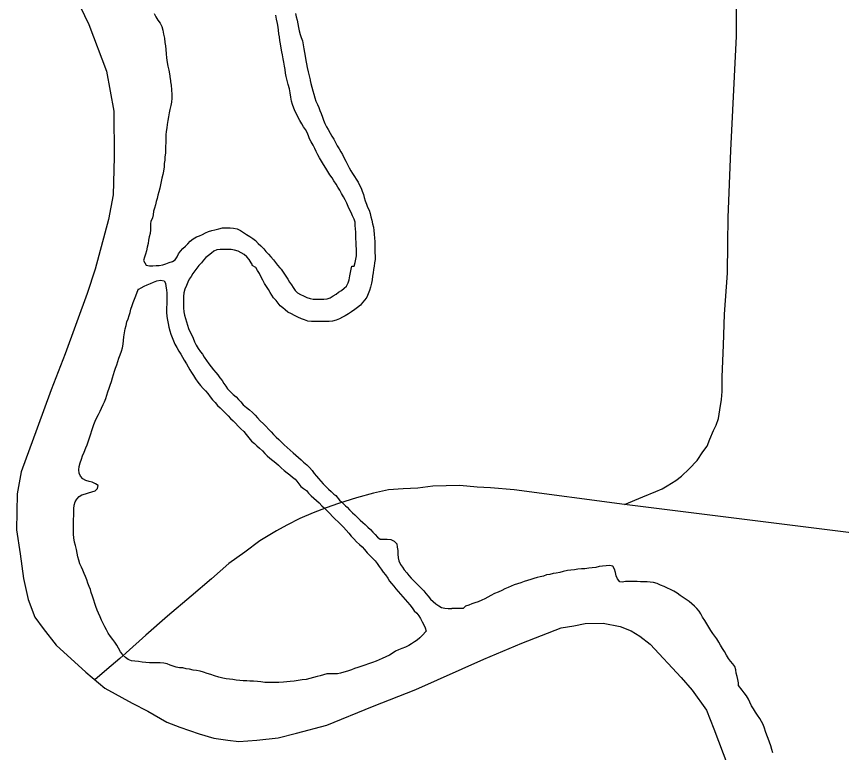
# Model space of a CAD drawing. Extents: x 2290055 to 2389491, y 66597 to 237875.
# Drawn here: x 2305511 to 2309367, y 186861 to 190299 of the extents above; entities that cross this region are included whole.
import ezdxf

# ---------------------------------------------------------------- set-up
doc = ezdxf.new("R2010")
doc.units = 0
for name, color, linetype in [('Exist Boundary Political CountyLine', 7, 'Continuous'), ('Exist Hydrographic River Shore', 7, 'Continuous'), ('Exist Railroad Mainline', 7, 'Continuous')]:
    doc.layers.add(name, color=color, linetype=linetype)

msp = doc.modelspace()

# ---------------------------------------------------------------- linework, layer by layer
at = {"layer": 'Exist Boundary Political CountyLine'}
for points in [[(2305808, 190346.7), (2305849.3, 190262.3), (2305932, 190043.5), (2305965.5, 189856.8), (2305967.9, 189642.8), (2305962.9, 189466.5), (2305941.5, 189351.7), (2305878.7, 189119.1), (2305841.1, 189005.6), (2305738.3, 188723.4), (2305673, 188554.8), (2305608, 188376.1), (2305532, 188173.1), (2305514.1, 188070.3), (2305510.8, 187902.1), (2305527.3, 187788.8), (2305543.8, 187673.4), (2305565.7, 187576.2), (2305597, 187493.4), (2305635.1, 187440.9), (2305696.2, 187363.3), (2305835.3, 187236.8), (2305924.2, 187162.3), (2306051.1, 187091.3), (2306124.6, 187054.2), (2306212.7, 187003.7), (2306273.6, 186980.1), (2306364.9, 186947.7), (2306433.7, 186928.4), (2306498.1, 186919)], [(2306498.1, 186919), (2306550.4, 186913), (2306634.2, 186918.4), (2306733.8, 186930.3), (2306819, 186951.7), (2306961.5, 186989.4), (2307174.2, 187075.8), (2307377.1, 187155.9), (2307695.6, 187296.6), (2307872.7, 187371.6), (2308056, 187442.9), (2308115.6, 187453.3), (2308169.2, 187463.4), (2308253.2, 187464.7), (2308331.8, 187449.8), (2308384.6, 187429.9), (2308423.6, 187405.4), (2308473.1, 187367.4), (2308617.4, 187211.1), (2308669.7, 187153.1), (2308735.5, 187059.7), (2308771, 186971.1), (2308835.8, 186799.6)]]:
    msp.add_lwpolyline(points, dxfattribs=at)
at = {"layer": 'Exist Hydrographic River Shore'}
for points in [[(2306154.7, 190314), (2306161.7, 190297.2), (2306172, 190282.4), (2306182.2, 190267.6), (2306189.7, 190252), (2306194.5, 190235), (2306198.5, 190217), (2306202.2, 190198.2), (2306204.7, 190178.6), (2306206.7, 190162.6), (2306208.2, 190145.6), (2306209.7, 190125.2), (2306211.5, 190105.8), (2306214.7, 190084.8), (2306218.5, 190067.2), (2306223, 190048.8), (2306226.2, 190031.4), (2306229, 190009), (2306230.2, 190000), (2306231, 189993.8), (2306233, 189978.4), (2306235.5, 189956.8), (2306237.2, 189935.4), (2306237.2, 189917.6), (2306235.2, 189899.4), (2306232.2, 189883), (2306228.2, 189865.2), (2306224.5, 189849), (2306221, 189830.6), (2306218.2, 189813.4), (2306215, 189794.8), (2306212.7, 189778.6), (2306210.7, 189761.8), (2306209.5, 189746.8), (2306208.7, 189725.6), (2306208.2, 189709.6), (2306207.7, 189694), (2306207.5, 189676.2), (2306206.5, 189660.8), (2306204.7, 189643.6), (2306203.5, 189628.4), (2306201.7, 189612.2), (2306200.5, 189597.2), (2306197.2, 189577.2), (2306194.5, 189562), (2306190.7, 189544.4), (2306187.5, 189528.2), (2306184.5, 189512.8), (2306180.5, 189496.8), (2306175.5, 189479.8), (2306171, 189465.4)], [(2306790.5, 189942.2), (2306786.5, 189962), (2306781, 189981.8), (2306775.7, 190000), (2306771.5, 190019.6), (2306768.5, 190034.6), (2306766, 190051.8), (2306763.5, 190068), (2306760.5, 190086.2), (2306757.5, 190102.4), (2306754.2, 190119.8), (2306750.5, 190134.8), (2306747.5, 190150.8), (2306744.2, 190171.4), (2306742, 190187), (2306739.5, 190204.2), (2306737.2, 190219), (2306735.2, 190235.2), (2306733.2, 190250.2), (2306730.5, 190266.8), (2306726.5, 190286.6), (2306722.5, 190306)], [(2306814.2, 190312.8), (2306818.5, 190297.6), (2306822, 190282.2), (2306825.5, 190265), (2306828.5, 190248.4), (2306831.5, 190232.8), (2306837, 190215.4), (2306841.5, 190200.6), (2306847, 190186.4), (2306851.2, 190167.6), (2306854.5, 190148.2), (2306857.2, 190130.8), (2306860.2, 190114.2), (2306863.7, 190093.8), (2306866.5, 190078.8), (2306869.5, 190061.8), (2306874.2, 190041.4), (2306878.5, 190022.4), (2306882.7, 190003.8), (2306883.5, 190000), (2306886.7, 189985.8), (2306891, 189969.4), (2306896, 189952.6), (2306900.7, 189936.8), (2306905.5, 189919.4), (2306909.7, 189904.6), (2306917, 189888.6), (2306923.2, 189874.8)], [(2306572, 189290.4), (2306586.2, 189280.6), (2306601.5, 189271.2), (2306615.5, 189262.4), (2306627.2, 189252.4), (2306640.5, 189239.4), (2306652.5, 189227.8), (2306666.2, 189214.8), (2306676.7, 189202), (2306688.5, 189189.2), (2306700, 189176.2), (2306711.5, 189163.4), (2306721, 189150.8), (2306730.7, 189137.4), (2306741, 189126), (2306748.5, 189119), (2306778.5, 189071.8), (2306786.5, 189058.8), (2306795.5, 189045.4), (2306804.5, 189033.2), (2306813.5, 189020), (2306824.2, 189009), (2306838.2, 189000.4), (2306853, 188993.8), (2306867.5, 188987.4), (2306883.2, 188981.6), (2306898.2, 188979.6), (2306915.7, 188979.2), (2306931, 188979), (2306947.5, 188978.8), (2306962.7, 188980.6), (2306977.5, 188985.6), (2306990.7, 188994.4), (2307004.5, 189001.8), (2307016.5, 189011.2), (2307029.7, 189019.8), (2307041.7, 189029.8), (2307053.2, 189040.2), (2307061.5, 189054.6), (2307065, 189070), (2307068.7, 189087.2), (2307072.5, 189103), (2307074.5, 189118.8), (2307078, 189133.6), (2307088.5, 189133.8), (2307093.2, 189150), (2307097.5, 189166), (2307099.7, 189181), (2307099.5, 189197.8), (2307099.5, 189213), (2307099.2, 189229), (2307098.5, 189245.2), (2307097.2, 189261), (2307096.5, 189277), (2307096.5, 189292.2), (2307096, 189307.4), (2307094, 189323), (2307093, 189338.8), (2307088.5, 189353.2), (2307081.2, 189368.8), (2307075.5, 189383.6), (2307067.5, 189398.4), (2307061.2, 189412.2), (2307054.5, 189427.8), (2307047, 189443.6), (2307039, 189457.2), (2307030.5, 189472.8), (2307021.7, 189488.8), (2307013.5, 189501.6), (2307004.5, 189516), (2306994.7, 189531.2), (2306985.7, 189545), (2306976, 189560), (2306965.7, 189575.6), (2306956.2, 189591.4), (2306946.5, 189607.6), (2306937, 189623.2), (2306927.7, 189638.6), (2306919.2, 189653.6), (2306912, 189669.2), (2306905.5, 189683.4), (2306898, 189699), (2306888.5, 189713.8), (2306880.2, 189728), (2306875, 189742.6), (2306869, 189757.4), (2306861.5, 189772), (2306853, 189784.4), (2306843.7, 189798.6), (2306834.7, 189813), (2306826.7, 189827.8), (2306820.7, 189842.2), (2306814, 189856.2), (2306807, 189872), (2306800.5, 189889), (2306796.2, 189904.4), (2306793, 189922.4), (2306790.5, 189942.2)], [(2306923.2, 189874.8), (2306929, 189861), (2306934.7, 189846.2), (2306940.5, 189829.8), (2306945.2, 189814.8), (2306952.2, 189799.6), (2306959.5, 189784), (2306967, 189770.8), (2306976.5, 189755.2), (2306985, 189741), (2306993.5, 189726.2), (2307001.5, 189710.8), (2307010, 189695.8), (2307018.2, 189682), (2307026.5, 189667.8), (2307034, 189654), (2307042.5, 189637.4), (2307049.5, 189623.2), (2307057.5, 189608), (2307065.7, 189592.4), (2307073.2, 189579), (2307081.5, 189565.8), (2307090.2, 189552), (2307098, 189538.8), (2307107, 189525.8), (2307113.5, 189511.6), (2307121.2, 189497.8), (2307127, 189483.2), (2307132, 189468.2), (2307136.5, 189454), (2307141.2, 189439), (2307146.2, 189423.4), (2307151.5, 189408.2), (2307159.2, 189394.2), (2307163.5, 189378.8), (2307167, 189363.2), (2307171.2, 189348), (2307175, 189331.6), (2307179, 189315.6), (2307181.5, 189300.2), (2307183, 189282.6), (2307184.7, 189264), (2307185.5, 189248.4), (2307185.7, 189231.6), (2307186, 189214.4), (2307186.2, 189197.4), (2307186.5, 189180.6), (2307186.7, 189164.8), (2307183.5, 189149), (2307182.5, 189133.8), (2307179.7, 189117.4), (2307177.5, 189101.8), (2307174.7, 189086), (2307173, 189068.8), (2307170.5, 189053.2), (2307165.7, 189035.4), (2307160.7, 189019.8), (2307155.2, 189004.4), (2307147.7, 188988.2), (2307139, 188976), (2307128.5, 188962.8), (2307118.5, 188951.4), (2307104.5, 188940), (2307091.7, 188930), (2307076.5, 188919.8), (2307063, 188910.4), (2307047.5, 188901.2), (2307034.2, 188894.4), (2307020.5, 188887.8), (2307004.7, 188880.6), (2306987.2, 188876), (2306971.5, 188874.2), (2306954.5, 188874.2), (2306939, 188874.4), (2306922.2, 188874.6), (2306906, 188874.8), (2306889.2, 188875), (2306873.2, 188876.8), (2306857.5, 188882.4), (2306842.5, 188887.4), (2306825.5, 188894.4), (2306810.7, 188902.6), (2306795.7, 188911), (2306779.5, 188918.8), (2306766.7, 188928.8), (2306755.5, 188938.6), (2306743.7, 188948.4), (2306733.7, 188959.8), (2306724.7, 188973.4), (2306712.7, 188984.6), (2306704, 188997), (2306696.5, 189010.4), (2306688, 189024.8), (2306679.5, 189037.6), (2306670.7, 189052.6), (2306662.5, 189068.2), (2306653.5, 189085), (2306646.5, 189098.4), (2306637.5, 189112.8)], [(2306171, 189465.4), (2306167.5, 189449.6), (2306163.5, 189435), (2306160.5, 189419.2), (2306156.5, 189404), (2306151.7, 189389.8), (2306149, 189373.4), (2306146.2, 189358.6), (2306138.7, 189342.4), (2306137.5, 189332.8), (2306137.2, 189317.6), (2306137, 189302.2), (2306135, 189286.2), (2306131.5, 189270.6), (2306128.2, 189254.4), (2306125.5, 189239.2), (2306121.7, 189221.4), (2306118.5, 189205.4), (2306113.7, 189189.8), (2306109, 189175)], [(2306109, 189175), (2306103.7, 189159.8), (2306117, 189137.2), (2306132.5, 189135.4), (2306147.7, 189135.2), (2306163, 189135.8), (2306178.2, 189137), (2306194.5, 189140), (2306209, 189144.6), (2306225, 189149.8), (2306240.7, 189154.2), (2306252.7, 189163.4), (2306261.5, 189176.2), (2306268.2, 189190.8), (2306278, 189203.4), (2306288.5, 189215.2), (2306300, 189226.4), (2306311.5, 189237.8), (2306322.7, 189250.4), (2306336.5, 189260.8), (2306351.5, 189269.4), (2306366.2, 189275.2), (2306380.5, 189281.2), (2306394, 189288.4), (2306407.7, 189294.4), (2306423.2, 189299), (2306438, 189303), (2306456.5, 189308), (2306474, 189311.6), (2306491.2, 189312.2), (2306509, 189312.2), (2306525, 189310.8), (2306541.7, 189307.4), (2306557, 189300.4), (2306572, 189290.4)], [(2306637.5, 189112.8), (2306628.7, 189126.6), (2306611.7, 189136.4), (2306613.5, 189138.8), (2306607.5, 189149), (2306598.5, 189163.8), (2306586.7, 189177), (2306574.2, 189187.2), (2306560.7, 189195.6), (2306547.2, 189202.6), (2306530.5, 189208.2), (2306514.2, 189211.4), (2306497.2, 189211.4), (2306481, 189211.2), (2306463, 189211), (2306447.5, 189209.6), (2306433.5, 189202.6), (2306421.5, 189193.4), (2306407.5, 189183.2), (2306395.5, 189173), (2306385.2, 189160.8), (2306376, 189149), (2306363.5, 189136.4), (2306353.5, 189124.4), (2306344.5, 189111.8), (2306335.7, 189099), (2306327.5, 189085.2), (2306318, 189071.8), (2306311.5, 189058), (2306305.2, 189043), (2306298.2, 189026), (2306292.5, 189008.6), (2306291.5, 188991.8), (2306291.2, 188972.8), (2306291, 188955.6), (2306291, 188937.8), (2306292.2, 188920.4), (2306295.7, 188904.8), (2306301, 188888.8), (2306306, 188872.8), (2306310.7, 188857.2), (2306315.2, 188842.4), (2306323, 188824.6), (2306330, 188810.4), (2306336.5, 188796.8), (2306343.2, 188780.2), (2306351, 188764.2), (2306360.5, 188748.4), (2306370.7, 188733.4), (2306380, 188721.4), (2306388.7, 188708.6), (2306399.2, 188692.8), (2306409.7, 188676.8), (2306420.5, 188662.6), (2306432, 188648.2)], [(2306080.5, 189026.6), (2306082, 189025.2), (2306093.5, 189031.2), (2306107, 189039.8), (2306122.2, 189046.4), (2306136.5, 189052.2), (2306150.7, 189058.2), (2306166.5, 189064), (2306183.7, 189067.2), (2306200.5, 189065.2), (2306206.5, 189053.8), (2306209.5, 189039), (2306212.5, 189022.4), (2306212.7, 189006.8), (2306213, 188989.4), (2306213, 188974.2), (2306212.7, 188957), (2306212.5, 188938.2), (2306212.5, 188918.8), (2306213.7, 188898.2), (2306216, 188881.2), (2306219.2, 188865), (2306223.5, 188847.6), (2306227.5, 188831.8), (2306232.2, 188815.4), (2306238, 188799.2), (2306244.5, 188784.2), (2306251.5, 188768.8), (2306260, 188752.6), (2306269.5, 188736.8), (2306278.5, 188722), (2306286.2, 188708.8), (2306294.5, 188694), (2306304.7, 188676.8), (2306312.5, 188663.2), (2306320.5, 188649.4), (2306329, 188636), (2306337.5, 188622.8), (2306347.7, 188606.2), (2306358.2, 188591), (2306370.5, 188575.8), (2306383.5, 188561.8), (2306394.7, 188550.4), (2306405.5, 188537.6), (2306416.2, 188523), (2306427, 188508.8), (2306438.7, 188495.6), (2306451, 188483), (2306462.7, 188470.8), (2306474.7, 188458.6), (2306487, 188446.4), (2306499.5, 188434), (2306511.5, 188422.2), (2306523.2, 188411), (2306534.2, 188400.2), (2306547.2, 188386.4), (2306560, 188374), (2306573.5, 188360.4), (2306585, 188346.2), (2306596.2, 188330.6), (2306609.2, 188315.8), (2306622.5, 188304.4), (2306634.5, 188293.6), (2306646.5, 188282.4), (2306660, 188270), (2306671.5, 188258.6), (2306682.7, 188247.4), (2306695.2, 188236.6), (2306709.5, 188225.2), (2306722.7, 188214.6), (2306735.5, 188203), (2306748.5, 188191), (2306762, 188179), (2306776.5, 188168.4), (2306788.5, 188158), (2306801, 188148.2), (2306813.2, 188138), (2306821, 188128), (2306830.2, 188116), (2306840, 188104.4), (2306852.7, 188094.2), (2306865.7, 188084.4), (2306875.7, 188073.2), (2306888.2, 188060.2), (2306901, 188049.4)], [(2305876.5, 187558), (2305871.5, 187573.4), (2305866, 187591), (2305860.5, 187608.6), (2305856, 187623.4), (2305850.5, 187637.4), (2305844.5, 187652), (2305839.7, 187667.4), (2305833.5, 187683), (2305827.7, 187697.2), (2305821, 187713.6), (2305814.2, 187727.6), (2305807.2, 187742.6), (2305801.5, 187760), (2305797.7, 187775.2), (2305794, 187792.4), (2305790.5, 187809), (2305786.5, 187827.6), (2305782.5, 187844.4), (2305779, 187863.6), (2305777.2, 187881.8), (2305776.7, 187899), (2305777, 187919.2), (2305777.2, 187934.2), (2305777.7, 187949.8), (2305778.7, 187968.2), (2305779.2, 187984.8), (2305779.5, 188000.2), (2305781, 188016.4), (2305784.2, 188031.6), (2305793.2, 188044.4), (2305803.2, 188057), (2305816.7, 188064.6), (2305833, 188070.2), (2305847.5, 188074), (2305862.5, 188078.2), (2305879, 188084.2), (2305890, 188094.6), (2305892.5, 188108.2), (2305880.2, 188116.8), (2305865.2, 188123.4), (2305850.5, 188127.6), (2305834.2, 188131.2), (2305820.5, 188139), (2305810, 188151.8), (2305803, 188166), (2305802.2, 188181.2), (2305804.2, 188197.2), (2305808.5, 188214.8), (2305814.2, 188231.8), (2305819.5, 188247.2), (2305826.7, 188264.2), (2305835, 188283.8), (2305840.5, 188297.8), (2305845.5, 188313.2), (2305851.5, 188331.2), (2305858.5, 188349.2), (2305863.5, 188364.8), (2305868, 188379.2), (2305872, 188394.2), (2305878, 188409.8), (2305886.7, 188426.6), (2305894, 188440.6), (2305901.2, 188455.4), (2305908, 188470.4), (2305915.5, 188486.2), (2305922, 188500), (2305928.2, 188514.4), (2305933.5, 188530.6), (2305938.2, 188546.2), (2305943.5, 188563), (2305948.7, 188577.6), (2305954.2, 188595), (2305958.7, 188610.8), (2305964.2, 188626.6), (2305969, 188642.4), (2305973.7, 188657.2), (2305979, 188672.6), (2305984.2, 188687.8), (2305989.7, 188703.6), (2305996, 188719.4), (2306001.7, 188735.8), (2306006, 188751.4), (2306009.2, 188768.4), (2306011, 188786.4), (2306013, 188802.8), (2306015.7, 188822), (2306019, 188840), (2306022.7, 188856.4), (2306027.2, 188872.4), (2306032.2, 188887.6), (2306037.2, 188902), (2306041.5, 188916.8), (2306045.5, 188932.2), (2306051.2, 188949.8), (2306056.7, 188964), (2306062.5, 188979.2), (2306068, 188995), (2306074, 189012), (2306080.5, 189026.6)], [(2306432, 188648.2), (2306441.7, 188636.8), (2306451.7, 188624.8), (2306461.7, 188612.2), (2306471.5, 188598.8), (2306480.2, 188585), (2306488.5, 188571.8), (2306497.7, 188559.6), (2306511.2, 188545.6), (2306523.7, 188534.4), (2306537.5, 188522.6), (2306548.2, 188511), (2306558.7, 188498.6), (2306571, 188485.8), (2306585.5, 188473.6), (2306600.5, 188461.8), (2306614.5, 188449), (2306626, 188436.6), (2306637.7, 188424.2), (2306650.2, 188411.2), (2306665.5, 188396.6), (2306676.2, 188385.6), (2306690, 188370.6), (2306701, 188358.8), (2306712.7, 188346.6), (2306725.2, 188334.8), (2306737.2, 188323.6), (2306748, 188312.6), (2306761.7, 188299.2), (2306776, 188286.8), (2306789.5, 188274.2), (2306804, 188260.8), (2306815.7, 188249.8), (2306828.5, 188238.6), (2306840.7, 188227.8), (2306852.7, 188217.8), (2306867.5, 188205.4), (2306880, 188192.6), (2306892.2, 188178.4), (2306902.5, 188164.8), (2306912.5, 188152.6), (2306922.7, 188141), (2306933.5, 188129), (2306944.5, 188116.6), (2306957, 188103.6), (2306969.5, 188091.4), (2306981.2, 188080.6), (2306994.5, 188068.4), (2307003.2, 188061.4), (2307020.7, 188040.6), (2307031.5, 188030), (2307044, 188018.8), (2307049, 188013.9), (2307056.2, 188007), (2307068, 187994.8), (2307081, 187981.6), (2307092.5, 187970.8), (2307104.5, 187958.6), (2307117.5, 187946.6), (2307129.5, 187936.2), (2307141.2, 187926), (2307153.5, 187914.2), (2307164.7, 187902.4), (2307176.5, 187890.2), (2307187.7, 187879.2), (2307198.7, 187867.8), (2307210.5, 187858.4), (2307226.7, 187858), (2307243.7, 187857.8), (2307261, 187855.8), (2307275.7, 187848.6), (2307288, 187836.6), (2307290.7, 187821.2), (2307292.7, 187804.4), (2307292.7, 187787.6), (2307294, 187771.2), (2307298, 187756.2), (2307306, 187739.8), (2307314.5, 187727), (2307323.5, 187714.2), (2307334.7, 187700), (2307344.5, 187688.2), (2307356, 187676), (2307368.2, 187663.8), (2307379.5, 187652.2), (2307390.5, 187641), (2307402.2, 187629.2), (2307414.2, 187617), (2307424.5, 187604.6), (2307434.5, 187591.6), (2307445.5, 187578.2), (2307459, 187566.4), (2307471.5, 187556.2), (2307484.2, 187546.8), (2307497.5, 187539.2), (2307512.2, 187534.8), (2307528.5, 187534.6), (2307545, 187534.4)], [(2306901, 188049.4), (2306913.5, 188038.8), (2306925.7, 188026.8), (2306938.5, 188014), (2306950.2, 188002.4), (2306962.5, 187990.4), (2306966, 187987), (2306975.2, 187977.8), (2306988.5, 187963.4), (2307000.7, 187951.2), (2307014.5, 187938.8), (2307027.5, 187925.6), (2307039.5, 187913.4), (2307052.2, 187900.4), (2307064.2, 187886.6), (2307075.7, 187872.2), (2307087.7, 187858.6), (2307100.5, 187845.8), (2307113.5, 187833.6), (2307126.2, 187821.8), (2307137, 187810.2), (2307150.5, 187794.6), (2307163, 187781), (2307176.7, 187767.6), (2307187, 187756.4), (2307196.2, 187744), (2307205.5, 187730.4), (2307215, 187717), (2307224.2, 187704.4), (2307235, 187691), (2307246.2, 187675.2), (2307254.5, 187662), (2307264.2, 187650.4), (2307274.2, 187638.6), (2307284.5, 187626.4), (2307295, 187614), (2307306.2, 187601.6), (2307317, 187588.6), (2307327.2, 187575.8), (2307338, 187563.4), (2307348.5, 187550.6), (2307359.5, 187536.4), (2307370, 187523.6), (2307381.5, 187512.6), (2307391, 187500.2), (2307398.5, 187487), (2307407.5, 187472.4), (2307415, 187457.8), (2307420.7, 187443.2), (2307426, 187428.6), (2307406.5, 187407.6), (2307396, 187396.6), (2307384.2, 187386.2), (2307370.5, 187378.2), (2307357.7, 187369), (2307344.5, 187360.6)], [(2309046, 186860.4), (2309042, 186875), (2309036.2, 186892.8), (2309030.2, 186909.8), (2309023.5, 186926.2), (2309017.5, 186942.8), (2309011.5, 186959.6), (2309006.7, 186975.6), (2309000.7, 186991.8), (2308993, 187006), (2308984.5, 187020.4), (2308974.5, 187036), (2308965.2, 187050.4), (2308955.5, 187065.8), (2308946.7, 187080), (2308938.5, 187095.6), (2308932.2, 187109.8), (2308923.5, 187125.4), (2308912.5, 187139.2), (2308902, 187153), (2308885.7, 187174.8), (2308885.7, 187186.4), (2308882.5, 187201.6), (2308879, 187217), (2308875, 187232), (2308872.7, 187247.8), (2308868.7, 187263.2), (2308859.5, 187275.4), (2308848, 187288.6), (2308838.5, 187300.6), (2308829, 187316.6), (2308819.5, 187332.6), (2308810, 187347.8), (2308801.2, 187362.4), (2308793, 187377.4), (2308783.5, 187392.6), (2308774.5, 187405), (2308765, 187417.8), (2308756.2, 187430.6), (2308746.2, 187447.4), (2308737.5, 187462.8), (2308727.5, 187477.6), (2308717.7, 187492.8), (2308709.2, 187508.8), (2308701, 187522.2), (2308691.5, 187533.8), (2308679.7, 187544.2), (2308667.2, 187555.8), (2308654.7, 187566.2), (2308640.7, 187576), (2308626.5, 187585.6), (2308613.2, 187595.4), (2308598.7, 187606.2), (2308583, 187615), (2308567.5, 187622.2), (2308553.5, 187629), (2308538, 187636.2), (2308521.5, 187643.2), (2308505, 187650.6), (2308488.7, 187656), (2308473, 187657.4), (2308458, 187657.8), (2308442.7, 187658), (2308427.2, 187658), (2308411.5, 187660.6), (2308405.5, 187660.6), (2308388.2, 187660.8), (2308372.7, 187660.8), (2308357.7, 187659.6), (2308341.5, 187657), (2308330.5, 187659.2), (2308319.5, 187672.2), (2308313.2, 187686.6), (2308310.2, 187701.8), (2308306.7, 187718.4), (2308298.2, 187732), (2308282, 187734.6), (2308266.5, 187732.6), (2308250.2, 187732.2), (2308233.7, 187729.8), (2308218.5, 187726.2), (2308201, 187723.8), (2308185.7, 187721.8), (2308167.5, 187719.8), (2308152.2, 187720), (2308135, 187718.2), (2308118.7, 187715.2), (2308101.7, 187712.8), (2308085.5, 187711), (2308066.7, 187707.2), (2308050.7, 187702.6), (2308034, 187699.2), (2308018.5, 187696.8), (2308003.5, 187692.8), (2307988.5, 187690.8), (2307973.5, 187685), (2307958.5, 187682.6)], [(2307958.5, 187682.6), (2307944, 187678.4), (2307929.5, 187673.8), (2307914.7, 187668.8), (2307899.5, 187664.4), (2307883.2, 187660.2), (2307867.5, 187654.6), (2307853, 187648.6), (2307837.7, 187644), (2307823, 187638.4), (2307809, 187631.8), (2307793.5, 187625.2), (2307778.7, 187618.2), (2307762, 187610.4), (2307745.5, 187603.6), (2307727.5, 187595), (2307713.2, 187586.8), (2307699.7, 187579.4), (2307686, 187573), (2307669, 187565.6), (2307653.2, 187560), (2307638.5, 187555.4), (2307624.5, 187550.2), (2307610, 187545), (2307598.7, 187533.6), (2307576.2, 187534), (2307561.2, 187534.2), (2307545, 187534.4)], [(2307344.5, 187360.6), (2307329.5, 187354), (2307312.5, 187347.2), (2307296.5, 187341.2), (2307282.2, 187334.2), (2307267, 187324.2), (2307253.5, 187315.8), (2307237.5, 187308.2), (2307220.5, 187301), (2307205.7, 187294.6), (2307191.5, 187288.4), (2307175.2, 187282.2), (2307156, 187275.8), (2307138.2, 187269.8), (2307120.2, 187263.6), (2307105.7, 187258.6), (2307090.7, 187253), (2307076.2, 187247.6), (2307057.2, 187241), (2307041, 187236.2), (2307025.5, 187232.2), (2307011, 187228.8), (2306992.7, 187228), (2306977, 187228.2), (2306961.7, 187228), (2306946.2, 187224.2), (2306930.2, 187219.6), (2306915.5, 187215.6), (2306899.2, 187211.2), (2306881.5, 187206.2), (2306864.5, 187202.4), (2306845.5, 187200), (2306826.7, 187197.8), (2306809.2, 187195.2), (2306790.5, 187192.4), (2306774.5, 187190.8), (2306758.7, 187189.4), (2306737.5, 187187.8), (2306721.2, 187187.8), (2306705, 187188), (2306687.5, 187188.2), (2306672.2, 187189), (2306653.5, 187191), (2306636.5, 187192.8), (2306618, 187193.8), (2306602, 187194.6), (2306587, 187195.4), (2306570.2, 187196.6), (2306554.5, 187198), (2306537.5, 187199.8), (2306522.5, 187201.6), (2306506.2, 187204), (2306491.2, 187206), (2306474.5, 187208.8), (2306456, 187213.6), (2306437, 187219.8), (2306419, 187225.4), (2306401.7, 187230.6), (2306384.5, 187236.2), (2306368.5, 187240.8), (2306352.5, 187244.8), (2306336.2, 187246.4), (2306319.5, 187250.2), (2306303.5, 187252.4), (2306288.5, 187256.2), (2306273.2, 187256.6), (2306257.5, 187259.2), (2306243.2, 187264), (2306229, 187269.6), (2306214.5, 187275.2), (2306199.7, 187279.2), (2306182.5, 187280.2), (2306165.2, 187280.4), (2306150, 187280.6), (2306133, 187280.8), (2306116, 187282), (2306098.2, 187284), (2306081.2, 187286.4), (2306063.5, 187288), (2306048.5, 187290), (2306033, 187296.2), (2306019.5, 187305.8), (2306006.7, 187317.8), (2306004.2, 187321.4), (2305996.5, 187332), (2305988, 187348), (2305980.2, 187362), (2305970.5, 187376.8), (2305961.2, 187389), (2305949.7, 187403.4), (2305939.2, 187419), (2305931, 187434.8), (2305924, 187448.6), (2305915.5, 187464.6), (2305908.7, 187479), (2305901.2, 187495.4), (2305894, 187511.4), (2305888.5, 187525.6), (2305881.5, 187543.8), (2305876.5, 187558)]]:
    msp.add_lwpolyline(points, dxfattribs=at)
at = {"layer": 'Exist Railroad Mainline'}
for points in [[(2308353.4, 188020.5), (2308438.9, 188055.5), (2308498.5, 188080.2), (2308528.4, 188092.6), (2308552.3, 188107), (2308591.9, 188131.5), (2308619.7, 188151.8), (2308655.2, 188186.3), (2308692.6, 188224.8), (2308718.1, 188265.2), (2308738.6, 188292.2), (2308751.3, 188324.7), (2308768.9, 188365.8), (2308780.9, 188390.8), (2308792.1, 188422.2), (2308797.9, 188462.6), (2308805.9, 188510.9), (2308808.5, 188547.1), (2308809.6, 188616.3), (2308815.7, 188764.4), (2308819.8, 188908.4), (2308833.4, 189100.6), (2308835.5, 189238.7), (2308837.9, 189360.7), (2308849.9, 189672.8), (2308876.9, 190207.3), (2308877.6, 190619.2)], [(2308353.4, 188020.5), (2307836.7, 188087.6), (2307726.5, 188098.2), (2307664.5, 188101.4), (2307582.4, 188108.3), (2307518.4, 188107.6), (2307456.5, 188104.7), (2307386.6, 188095.8), (2307318.7, 188092.9), (2307248.9, 188088.1), (2307179.1, 188073.1), (2307099.3, 188050.2), (2307015.7, 188025), (2306957.9, 188004.1), (2306898.2, 187981.4), (2306834.6, 187954.6), (2306775, 187923.9), (2306725.4, 187897.3), (2306648.1, 187850.2), (2306578.7, 187797.2), (2306503.4, 187744.2), (2306422.4, 187673.2), (2306327.4, 187592), (2306216.6, 187498.6), (2306115.9, 187409.2), (2306023.7, 187326.7), (2306023, 187326.1), (2305993.4, 187300.7), (2305932.8, 187248.7), (2305877.6, 187201.3)], [(2314085.4, 187302.8), (2313653.9, 187356.9), (2313126.6, 187422.9), (2308353.4, 188020.5)]]:
    msp.add_lwpolyline(points, dxfattribs=at)

doc.saveas('drawing.dxf')
